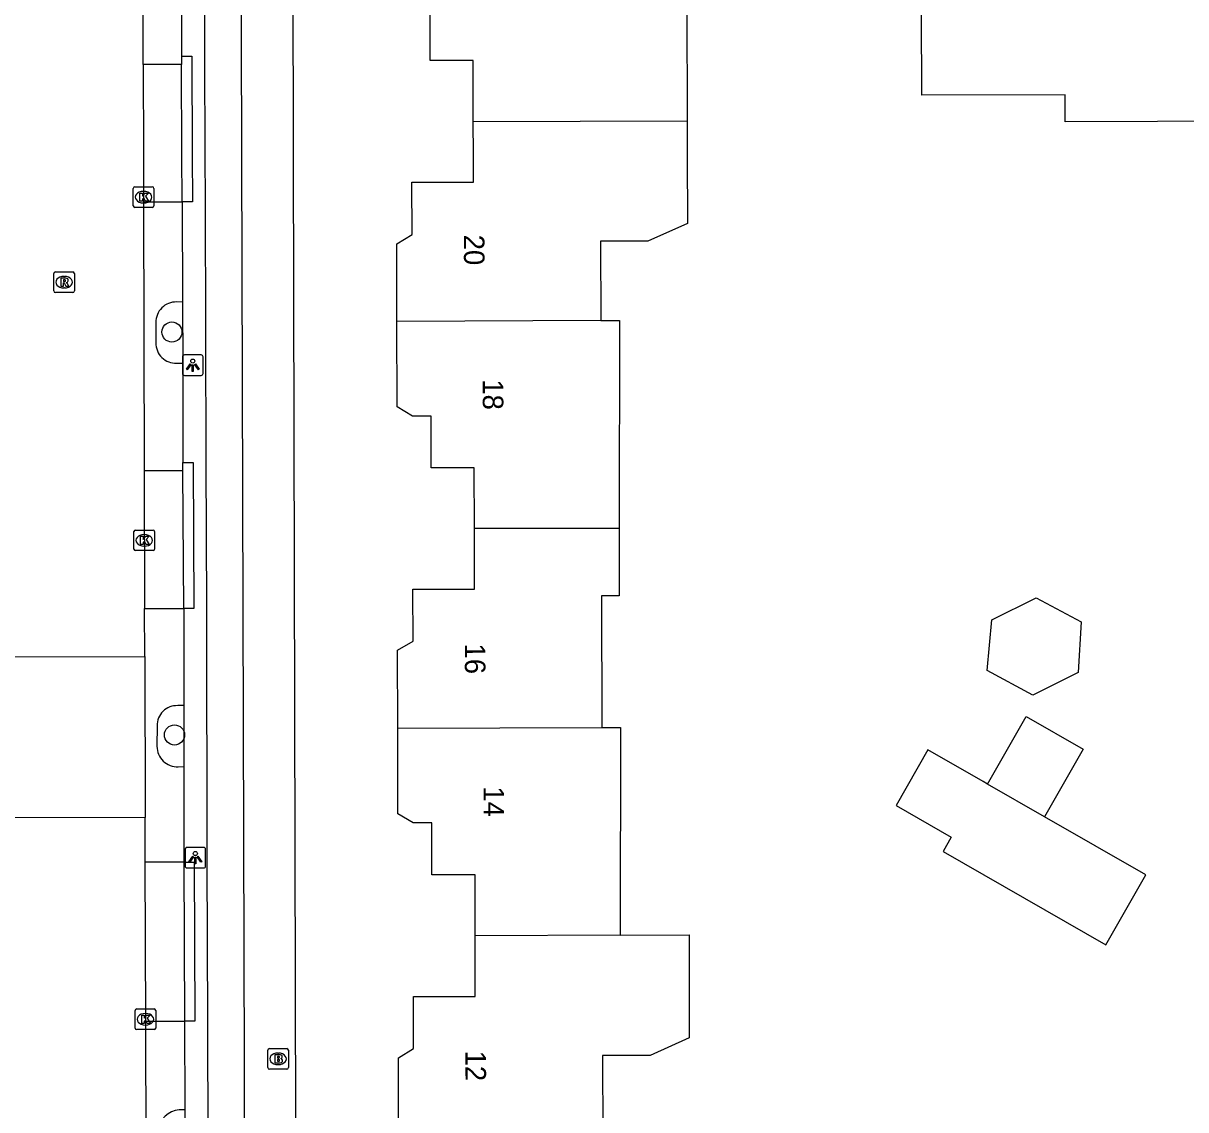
# Model space of a CAD drawing. Extents: x 160457 to 162082, y 388340 to 389736.
# Drawn here: x 161032.9 to 161089.5, y 388453.5 to 388506.4 of the extents above; entities that cross this region are included whole.
import ezdxf

# ---------------------------------------------------------------- set-up
doc = ezdxf.new("R2010")
doc.units = 0
for name, color, linetype in [('IMGEO_Boom', 7, 'Continuous'), ('IMGEO_Brandkraan', 7, 'Continuous'), ('IMGEO_Fietspad_gesloten', 7, 'Continuous'), ('IMGEO_Kolk', 7, 'Continuous'), ('IMGEO_Lichtpunt', 7, 'Continuous'), ('IMGEO_Pand', 7, 'Continuous'), ('IMGEO_Pand_nummerreeks', 7, 'Continuous'), ('IMGEO_Parkeervlak_open', 7, 'Continuous'), ('IMGEO_Rijbaan_lokaal_gesloten', 7, 'Continuous'), ('IMGEO_Rijbaan_lokaal_open', 7, 'Continuous'), ('IMGEO_Rioolput', 7, 'Continuous'), ('IMGEO_Verkeerseiland_open', 7, 'Continuous'), ('IMGEO_Voetpad_open', 7, 'Continuous')]:
    doc.layers.add(name, color=color, linetype=linetype)

msp = doc.modelspace()

# ---------------------------------------------------------------- linework, layer by layer
at = {"layer": 'IMGEO_Boom'}
for centre in [(161040.164, 388491.373), (161040.289, 388471.775)]:
    msp.add_circle(centre, 0.489, dxfattribs=at)
at = {"layer": 'IMGEO_Brandkraan'}
for p, q in [((161044.827, 388455.596), (161044.827, 388456.448)), ((161044.902, 388456.522), (161045.754, 388456.522)), ((161045.315, 388456.302), (161045.34, 388456.302)), ((161045.828, 388456.448), (161045.828, 388455.596)), ((161045.338, 388455.742), (161045.313, 388455.742)), ((161045.754, 388455.522), (161044.902, 388455.522))]:
    msp.add_line(p, q, dxfattribs=at)
for points in [[(161044.827, 388455.596), (161044.827, 388456.448)], [(161044.902, 388456.522), (161045.754, 388456.522)], [(161045.828, 388456.448), (161045.828, 388455.596)], [(161045.175, 388456.222), (161045.175, 388455.822), (161045.388, 388455.822)], [(161045.406, 388456.222), (161045.175, 388456.222)], [(161045.354, 388456.141), (161045.3, 388456.141), (161045.3, 388456.065)], [(161045.3, 388456.065), (161045.353, 388456.065)], [(161045.362, 388455.989), (161045.3, 388455.989), (161045.3, 388455.908)], [(161045.3, 388455.908), (161045.362, 388455.908)], [(161045.754, 388455.522), (161044.902, 388455.522)]]:
    msp.add_lwpolyline(points, dxfattribs=at)
for centre, radius, start, end in [((161044.904, 388456.446), 0.0765, 91.552, 178.448), ((161044.904, 388456.446), 0.0765, 91.552, 178.448), ((161045.752, 388456.446), 0.0765, 1.552, 88.448), ((161045.752, 388456.446), 0.0765, 1.552, 88.448), ((161045.355, 388456.103), 0.0379, 267.8285, 90.9355), ((161045.363, 388455.948), 0.0404, 269.8759, 90.5077), ((161045.394, 388456.073), 0.251, 268.6676, 293.5347), ((161045.41, 388456.077), 0.145, 59.4692, 91.5367), ((161045.435, 388456.124), 0.0922, 285.5137, 58.1501), ((161045.44, 388455.932), 0.105, 301.3115, 78.989), ((161044.904, 388455.598), 0.0765, 181.552, 268.448), ((161044.904, 388455.598), 0.0765, 181.552, 268.448), ((161045.752, 388455.598), 0.0765, 271.552, 358.448), ((161045.752, 388455.598), 0.0765, 271.552, 358.448)]:
    msp.add_arc(centre, radius, start, end, dxfattribs=at)
for centre, major_axis, ratio, start_param, end_param in [((161045.314, 388456.022), (-0.387, 0.002), 0.722429, 4.712389, 7.853982), ((161045.339, 388456.022), (-0.39, 0.002), 0.717154, 1.570796, 4.712389)]:
    msp.add_ellipse(centre, major_axis=major_axis, ratio=ratio, start_param=start_param, end_param=end_param, dxfattribs=at)
at = {"layer": 'IMGEO_Fietspad_gesloten'}
for points in [[(161048.549, 388369.152), (161048.353, 388369.734), (161047.888, 388371.283), (161047.024, 388374.158), (161046.22, 388376.946), (161045.77, 388378.804), (161045.437, 388380.369), (161045.132, 388382.192), (161044.761, 388384.41), (161044.592, 388387.017), (161044.303, 388391.456), (161044.217, 388395.262), (161044.139, 388398.649), (161043.731, 388408.279), (161043.804, 388417.053), (161043.565, 388500), (161043.515, 388517.282), (161043.456, 388533.613)], [(161042.017, 388414.64), (161042.023, 388418.572), (161041.931, 388438.385), (161041.946, 388446.081), (161041.91, 388457.852), (161041.884, 388465.6), (161041.86, 388477.969), (161041.822, 388485.051), (161041.797, 388497.709), (161041.788, 388500), (161041.77, 388504.777), (161041.746, 388517.469)]]:
    msp.add_lwpolyline(points, dxfattribs=at)
at = {"layer": 'IMGEO_Kolk'}
for p, q in [((161038.282, 388497.507), (161038.282, 388498.359)), ((161038.357, 388498.433), (161039.209, 388498.433)), ((161038.77, 388498.213), (161038.795, 388498.213)), ((161039.283, 388498.359), (161039.283, 388497.507)), ((161038.793, 388497.653), (161038.768, 388497.653)), ((161039.209, 388497.433), (161038.357, 388497.433)), ((161038.391, 388481.74), (161039.243, 388481.74)), ((161038.316, 388480.814), (161038.316, 388481.666)), ((161038.804, 388481.52), (161038.829, 388481.52)), ((161039.317, 388481.666), (161039.317, 388480.814)), ((161039.243, 388480.74), (161038.391, 388480.74)), ((161038.827, 388480.96), (161038.802, 388480.96)), ((161038.374, 388457.521), (161038.374, 388458.373)), ((161038.449, 388458.447), (161039.301, 388458.447)), ((161038.862, 388458.227), (161038.887, 388458.227)), ((161039.375, 388458.373), (161039.375, 388457.521)), ((161039.301, 388457.447), (161038.449, 388457.447)), ((161038.885, 388457.667), (161038.86, 388457.667))]:
    msp.add_line(p, q, dxfattribs=at)
for points in [[(161038.282, 388497.507), (161038.282, 388498.359)], [(161038.357, 388498.433), (161039.209, 388498.433)], [(161038.603, 388498.133), (161038.726, 388498.133), (161038.726, 388497.982), (161038.856, 388498.133), (161039.02, 388498.133), (161038.874, 388497.982), (161039.027, 388497.733), (161038.875, 388497.733), (161038.79, 388497.897), (161038.726, 388497.83), (161038.726, 388497.733), (161038.603, 388497.733), (161038.603, 388498.133)], [(161039.283, 388498.359), (161039.283, 388497.507)], [(161039.209, 388497.433), (161038.357, 388497.433)], [(161038.391, 388481.74), (161039.243, 388481.74)], [(161038.316, 388480.814), (161038.316, 388481.666)], [(161038.637, 388481.44), (161038.76, 388481.44), (161038.76, 388481.289), (161038.89, 388481.44), (161039.054, 388481.44), (161038.908, 388481.289), (161039.061, 388481.04), (161038.909, 388481.04), (161038.824, 388481.204), (161038.76, 388481.137), (161038.76, 388481.04), (161038.637, 388481.04), (161038.637, 388481.44)], [(161039.317, 388481.666), (161039.317, 388480.814)], [(161039.243, 388480.74), (161038.391, 388480.74)], [(161038.374, 388457.521), (161038.374, 388458.373)], [(161038.449, 388458.447), (161039.301, 388458.447)], [(161038.695, 388458.147), (161038.818, 388458.147), (161038.818, 388457.996), (161038.948, 388458.147), (161039.112, 388458.147), (161038.966, 388457.996), (161039.119, 388457.747), (161038.967, 388457.747), (161038.882, 388457.911), (161038.818, 388457.844), (161038.818, 388457.747), (161038.695, 388457.747), (161038.695, 388458.147)], [(161039.375, 388458.373), (161039.375, 388457.521)], [(161039.301, 388457.447), (161038.449, 388457.447)]]:
    msp.add_lwpolyline(points, dxfattribs=at)
for centre, start, end in [((161038.359, 388498.357), 91.552, 178.448), ((161038.359, 388498.357), 91.552, 178.448), ((161039.207, 388498.357), 1.552, 88.448), ((161039.207, 388498.357), 1.552, 88.448), ((161038.359, 388497.509), 181.552, 268.448), ((161038.359, 388497.509), 181.552, 268.448), ((161039.207, 388497.509), 271.552, 358.448), ((161039.207, 388497.509), 271.552, 358.448), ((161038.393, 388481.664), 91.552, 178.448), ((161038.393, 388481.664), 91.552, 178.448), ((161039.241, 388481.664), 1.552, 88.448), ((161039.241, 388481.664), 1.552, 88.448), ((161038.393, 388480.816), 181.552, 268.448), ((161038.393, 388480.816), 181.552, 268.448), ((161039.241, 388480.816), 271.552, 358.448), ((161039.241, 388480.816), 271.552, 358.448), ((161038.451, 388458.371), 91.552, 178.448), ((161038.451, 388458.371), 91.552, 178.448), ((161039.299, 388458.371), 1.552, 88.448), ((161039.299, 388458.371), 1.552, 88.448), ((161038.451, 388457.523), 181.552, 268.448), ((161038.451, 388457.523), 181.552, 268.448), ((161039.299, 388457.523), 271.552, 358.448), ((161039.299, 388457.523), 271.552, 358.448)]:
    msp.add_arc(centre, 0.0765, start, end, dxfattribs=at)
for centre, major_axis, ratio, start_param, end_param in [((161038.769, 388497.933), (-0.387, 0.002), 0.722429, 4.712389, 7.853982), ((161038.794, 388497.933), (-0.39, 0.002), 0.717154, 1.570796, 4.712389), ((161038.803, 388481.24), (-0.387, 0.002), 0.722429, 4.712389, 7.853982), ((161038.828, 388481.24), (-0.39, 0.002), 0.717154, 1.570796, 4.712389), ((161038.861, 388457.947), (-0.387, 0.002), 0.722429, 4.712389, 7.853982), ((161038.886, 388457.947), (-0.39, 0.002), 0.717154, 1.570796, 4.712389)]:
    msp.add_ellipse(centre, major_axis=major_axis, ratio=ratio, start_param=start_param, end_param=end_param, dxfattribs=at)
at = {"layer": 'IMGEO_Lichtpunt'}
for p, q in [((161041.581, 388490.257), (161040.773, 388490.257)), ((161041.581, 388490.257), (161040.773, 388490.257)), ((161040.679, 388490.162), (161040.679, 388489.355)), ((161040.679, 388490.162), (161040.679, 388489.355)), ((161041.675, 388489.355), (161041.675, 388490.162)), ((161041.675, 388489.355), (161041.675, 388490.162)), ((161040.773, 388489.261), (161041.581, 388489.261)), ((161040.773, 388489.261), (161041.581, 388489.261)), ((161040.805, 388466.209), (161040.805, 388465.402)), ((161040.805, 388466.209), (161040.805, 388465.402)), ((161041.707, 388466.304), (161040.899, 388466.304)), ((161041.707, 388466.304), (161040.899, 388466.304)), ((161041.801, 388465.402), (161041.801, 388466.209)), ((161041.801, 388465.402), (161041.801, 388466.209)), ((161040.899, 388465.308), (161041.707, 388465.308)), ((161040.899, 388465.308), (161041.707, 388465.308))]:
    msp.add_line(p, q, dxfattribs=at)
for points in [[(161041.053, 388489.826), (161041.092, 388489.798), (161040.904, 388489.536), (161040.866, 388489.563), (161041.053, 388489.826)], [(161041.155, 388489.778), (161041.202, 388489.778), (161041.202, 388489.456), (161041.155, 388489.456), (161041.155, 388489.778)], [(161041.265, 388489.798), (161041.303, 388489.825), (161041.49, 388489.563), (161041.451, 388489.535), (161041.265, 388489.798)], [(161041.179, 388465.873), (161041.218, 388465.845), (161041.03, 388465.583), (161040.992, 388465.61), (161041.179, 388465.873)], [(161041.281, 388465.825), (161041.328, 388465.825), (161041.328, 388465.503), (161041.281, 388465.503), (161041.281, 388465.825)], [(161041.391, 388465.845), (161041.429, 388465.872), (161041.616, 388465.61), (161041.577, 388465.582), (161041.391, 388465.845)]]:
    msp.add_lwpolyline(points, dxfattribs=at)
for centre in [(161041.178, 388489.96), (161041.304, 388466.007)]:
    msp.add_circle(centre, 0.0994, dxfattribs=at)
for centre, start, end in [((161040.773, 388490.162), 90, 180), ((161040.773, 388490.162), 90, 180), ((161041.581, 388490.162), 0, 90), ((161041.581, 388490.162), 0, 90), ((161040.773, 388489.355), 180, 270), ((161040.773, 388489.355), 180, 270), ((161041.581, 388489.355), 270, 0), ((161041.581, 388489.355), 270, 360), ((161040.899, 388466.209), 90, 180), ((161040.899, 388466.209), 90, 180), ((161041.707, 388466.209), 0, 90), ((161041.707, 388466.209), 0, 90), ((161040.899, 388465.402), 180, 270), ((161040.899, 388465.402), 180, 270), ((161041.707, 388465.402), 270, 0), ((161041.707, 388465.402), 270, 360)]:
    msp.add_arc(centre, 0.0946, start, end, dxfattribs=at)
at = {"layer": 'IMGEO_Pand'}
for points in [[(161092.589, 388503.26), (161092.594, 388501.626), (161083.615, 388501.603), (161083.611, 388502.913), (161076.633, 388502.892), (161076.609, 388510.863), (161076.594, 388515.862), (161080.496, 388515.89), (161083.892, 388515.914), (161084.607, 388515.919), (161084.626, 388513.921), (161084.94, 388513.934), (161084.937, 388513.265), (161086.923, 388513.231), (161086.927, 388511.268), (161092.562, 388511.271), (161092.577, 388506.892)], [(161054.823, 388501.614), (161054.817, 388504.579), (161052.722, 388504.574), (161052.716, 388507.088), (161051.816, 388507.086), (161051.07, 388507.534), (161051.061, 388511.504)], [(161060.972, 388511.543), (161061.871, 388511.547), (161061.882, 388507.487), (161063.292, 388507.491), (161065.204, 388506.916), (161065.218, 388501.917), (161065.219, 388501.646)], [(161051.106, 388491.892), (161051.096, 388495.668), (161051.844, 388496.12), (161051.837, 388498.657), (161054.829, 388498.664), (161054.826, 388500), (161054.823, 388501.614)], [(161054.823, 388501.614), (161065.219, 388501.646)], [(161065.219, 388501.646), (161065.223, 388500), (161065.232, 388496.646), (161063.314, 388495.791), (161061.014, 388495.785), (161061.025, 388491.925)], [(161061.025, 388491.925), (161051.106, 388491.892)], [(161061.025, 388491.925), (161061.925, 388491.928), (161061.922, 388481.818)], [(161054.877, 388481.821), (161054.869, 388484.773), (161052.772, 388484.768), (161052.765, 388487.284), (161051.865, 388487.282), (161051.116, 388487.73), (161051.106, 388491.892)], [(161051.148, 388472.103), (161051.143, 388475.893), (161051.891, 388476.344), (161051.888, 388478.863), (161054.884, 388478.871), (161054.877, 388481.821)], [(161061.922, 388481.818), (161054.877, 388481.821)], [(161061.922, 388481.818), (161061.921, 388478.548), (161061.061, 388478.546), (161061.079, 388472.136)], [(161079.817, 388474.903), (161080.046, 388477.375), (161082.193, 388478.451), (161084.384, 388477.278), (161084.241, 388474.818), (161082.037, 388473.714), (161079.817, 388474.903)], [(161051.148, 388472.103), (161061.079, 388472.136)], [(161061.079, 388472.136), (161061.979, 388472.139), (161061.966, 388462.039)], [(161079.836, 388469.383), (161081.719, 388472.674), (161084.488, 388471.089), (161082.605, 388467.799)], [(161054.91, 388462.01), (161054.906, 388464.971), (161052.807, 388464.968), (161052.803, 388467.497), (161051.903, 388467.496), (161051.153, 388467.945), (161051.148, 388472.103)], [(161079.836, 388469.383), (161079.62, 388469.507), (161076.935, 388471.044), (161075.385, 388468.345), (161078.069, 388466.805), (161077.669, 388466.108), (161085.579, 388461.568), (161087.531, 388464.979), (161082.605, 388467.799)], [(161082.605, 388467.799), (161079.836, 388469.383)], [(161051.189, 388452.303), (161051.182, 388456.079), (161051.92, 388456.531), (161051.915, 388459.058), (161054.914, 388459.062), (161054.91, 388462.01)], [(161061.966, 388462.039), (161054.91, 388462.01)], [(161061.966, 388462.039), (161065.316, 388462.048), (161065.327, 388457.046), (161063.417, 388456.191), (161061.107, 388456.186), (161061.116, 388452.325)]]:
    msp.add_lwpolyline(points, dxfattribs=at)
at = {"layer": 'IMGEO_Parkeervlak_open'}
for points in [[(161040.614, 388510.012), (161040.634, 388504.783)], [(161040.636, 388504.384), (161038.763, 388504.379)], [(161040.634, 388504.783), (161040.636, 388504.384)], [(161040.661, 388497.711), (161040.652, 388500), (161040.636, 388504.384)], [(161038.781, 388497.706), (161040.661, 388497.711)], [(161040.661, 388497.711), (161040.679, 388492.832)], [(161040.679, 388492.832), (161040.384, 388492.835)], [(161039.38, 388491.839), (161039.382, 388490.841)], [(161040.395, 388489.855), (161040.7, 388489.85)], [(161040.7, 388489.85), (161040.7, 388485.032)], [(161040.702, 388484.625), (161038.817, 388484.62)], [(161040.702, 388484.625), (161040.7, 388485.032)], [(161040.736, 388477.925), (161040.702, 388484.625)], [(161038.836, 388477.92), (161040.736, 388477.925)], [(161040.736, 388477.925), (161040.743, 388473.214)], [(161040.743, 388473.214), (161040.444, 388473.201)], [(161039.438, 388472.225), (161039.437, 388471.223)], [(161040.466, 388470.225), (161040.749, 388470.234)], [(161040.749, 388470.234), (161040.745, 388465.592)], [(161040.745, 388465.592), (161038.869, 388465.587)], [(161040.745, 388465.592), (161040.782, 388457.86)], [(161038.89, 388457.855), (161040.782, 388457.86)], [(161040.782, 388457.86), (161040.798, 388453.548)], [(161040.798, 388453.548), (161040.519, 388453.546)]]:
    msp.add_lwpolyline(points, dxfattribs=at)
for centre, radius, start, end in [((161040.369, 388491.846), 0.989, 89.1089, 180.4328), ((161040.359, 388490.832), 0.977, 179.4587, 272.0889), ((161040.405, 388472.234), 0.967, 87.7069, 180.5588), ((161040.431, 388471.219), 0.994, 179.7523, 272), ((161040.626, 388452.401), 1.15, 95.3406, 171.9315)]:
    msp.add_arc(centre, radius, start, end, dxfattribs=at)
at = {"layer": 'IMGEO_Rijbaan_lokaal_gesloten'}
for points in [[(161038.763, 388504.379), (161038.726, 388518.098)], [(161038.763, 388504.379), (161038.775, 388500), (161038.781, 388497.706)], [(161038.781, 388497.706), (161038.817, 388484.62)], [(161038.817, 388484.62), (161038.836, 388477.92)], [(161038.842, 388475.598), (161038.836, 388477.92)], [(161038.869, 388465.587), (161038.863, 388467.758)], [(161038.89, 388457.855), (161038.869, 388465.587)], [(161038.924, 388445.319), (161038.89, 388457.855)]]:
    msp.add_lwpolyline(points, dxfattribs=at)
at = {"layer": 'IMGEO_Rijbaan_lokaal_open'}
for points in [[(161032.004, 388475.58), (161038.842, 388475.598)], [(161038.842, 388475.598), (161038.863, 388467.758)], [(161038.863, 388467.758), (161031.753, 388467.74)]]:
    msp.add_lwpolyline(points, dxfattribs=at)
at = {"layer": 'IMGEO_Rioolput'}
for p, q in [((161034.421, 388493.37), (161034.421, 388494.222)), ((161034.496, 388494.296), (161035.348, 388494.296)), ((161035.422, 388494.222), (161035.422, 388493.37)), ((161034.909, 388494.076), (161034.934, 388494.076)), ((161035.348, 388493.296), (161034.496, 388493.296)), ((161034.932, 388493.516), (161034.907, 388493.516))]:
    msp.add_line(p, q, dxfattribs=at)
for points in [[(161034.421, 388493.37), (161034.421, 388494.222)], [(161034.496, 388494.296), (161035.348, 388494.296)], [(161035.422, 388494.222), (161035.422, 388493.37)], [(161035.01, 388493.994), (161034.758, 388493.996), (161034.758, 388493.596)], [(161034.758, 388493.596), (161034.882, 388493.596), (161034.882, 388493.758), (161034.893, 388493.758)], [(161034.936, 388493.915), (161034.882, 388493.915), (161034.882, 388493.834)], [(161034.882, 388493.834), (161034.934, 388493.834)], [(161034.94, 388493.729), (161035.011, 388493.596), (161035.151, 388493.596), (161035.086, 388493.722)], [(161035.348, 388493.296), (161034.496, 388493.296)]]:
    msp.add_lwpolyline(points, dxfattribs=at)
for centre, radius, start, end in [((161034.498, 388494.22), 0.0765, 91.552, 178.448), ((161034.498, 388494.22), 0.0765, 91.552, 178.448), ((161035.346, 388494.22), 0.0765, 1.552, 88.448), ((161035.346, 388494.22), 0.0765, 1.552, 88.448), ((161034.892, 388493.705), 0.0533, 26.0293, 88.6989), ((161034.918, 388494.023), 0.19, 274.7715, 282.9687), ((161034.942, 388493.819), 0.0964, 77.0061, 93.1865), ((161034.956, 388493.876), 0.0378, 276.6634, 79.6772), ((161035.009, 388493.884), 0.109, 350.3612, 89.416), ((161035.007, 388493.884), 0.112, 277.5842, 350.9817), ((161034.991, 388493.669), 0.108, 29.5134, 73.7905), ((161034.498, 388493.372), 0.0765, 181.552, 268.448), ((161034.498, 388493.372), 0.0765, 181.552, 268.448), ((161035.346, 388493.372), 0.0765, 271.552, 358.448), ((161035.346, 388493.372), 0.0765, 271.552, 358.448)]:
    msp.add_arc(centre, radius, start, end, dxfattribs=at)
for centre, major_axis, ratio, start_param, end_param in [((161034.908, 388493.796), (-0.387, 0.002), 0.722429, 4.712389, 7.853982), ((161034.933, 388493.796), (-0.39, 0.002), 0.717154, 1.570796, 4.712389)]:
    msp.add_ellipse(centre, major_axis=major_axis, ratio=ratio, start_param=start_param, end_param=end_param, dxfattribs=at)
at = {"layer": 'IMGEO_Verkeerseiland_open'}
for points in [[(161040.634, 388504.783), (161041.134, 388504.784), (161041.151, 388500), (161041.159, 388497.712), (161040.661, 388497.711)], [(161040.679, 388492.832), (161040.7, 388489.85)], [(161040.7, 388485.032), (161041.199, 388485.034), (161041.235, 388477.927), (161040.736, 388477.925)], [(161040.743, 388473.214), (161040.749, 388470.234)], [(161040.745, 388465.592), (161041.244, 388465.594), (161041.281, 388457.862), (161040.782, 388457.86)], [(161040.798, 388453.548), (161040.802, 388450.578)]]:
    msp.add_lwpolyline(points, dxfattribs=at)
at = {"layer": 'IMGEO_Voetpad_open'}
msp.add_lwpolyline([(161046.039, 388518.896), (161046.027, 388517.284), (161046.068, 388500), (161046.261, 388419.133)], dxfattribs=at)

# ---------------------------------------------------------------- texts
at = {"layer": 'IMGEO_Pand_nummerreeks'}
for s, rotation, p in [('20', 270.1581, (161054.364, 388496.106)), ('18', 270.1594, (161055.28, 388489.072)), ('16', 270.0682, (161054.411, 388476.223)), ('14', 270.0906, (161055.32, 388469.277)), ('12', 270.1134, (161054.44, 388456.424))]:
    msp.add_text(s, height=1, rotation=rotation, dxfattribs=at).set_placement(p)

doc.saveas('drawing.dxf')
